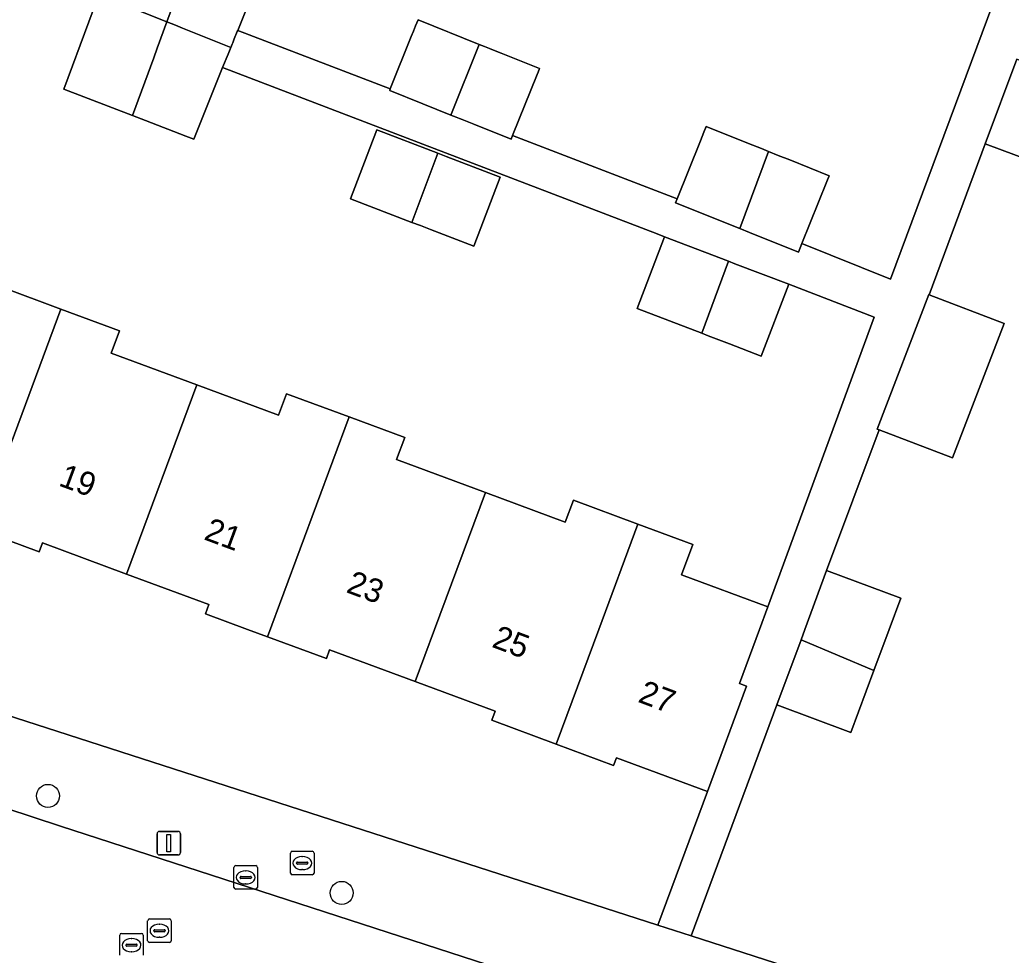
# Model space of a CAD drawing. Extents: x 163266 to 164362, y 381528 to 382286.
# Drawn here: x 163848.12 to 163890.27, y 381986.15 to 382025.91 of the extents above; entities that cross this region are included whole.
import ezdxf

# ---------------------------------------------------------------- set-up
doc = ezdxf.new("R2010")
doc.units = 0
for name, color, linetype in [('IMGEO_Boom', 7, 'Continuous'), ('IMGEO_Brandkraan', 7, 'Continuous'), ('IMGEO_Erf', 7, 'Continuous'), ('IMGEO_Kolk', 7, 'Continuous'), ('IMGEO_Lichtmast', 7, 'Continuous'), ('IMGEO_Pand', 7, 'Continuous'), ('IMGEO_Pand_nummerreeks', 7, 'Continuous'), ('IMGEO_Rijbaan_lokaal_open', 7, 'Continuous'), ('IMGEO_Rioolput', 7, 'Continuous'), ('IMGEO_Voetpad_open', 7, 'Continuous')]:
    doc.layers.add(name, color=color, linetype=linetype)

msp = doc.modelspace()

# ---------------------------------------------------------------- linework, layer by layer
at = {"layer": 'IMGEO_Boom'}
for centre in [(163849.321, 381992.923), (163861.808, 381988.799)]:
    msp.add_circle(centre, 0.489, dxfattribs=at)
at = {"layer": 'IMGEO_Brandkraan'}
for p, q in [((163859.63, 381989.642), (163859.63, 381990.494)), ((163859.705, 381990.568), (163860.557, 381990.568)), ((163860.631, 381990.494), (163860.631, 381989.642)), ((163859.889, 381990.062), (163859.889, 381990.074)), ((163860.327, 381990.025), (163859.929, 381990.025)), ((163859.932, 381990.111), (163860.33, 381990.111)), ((163860.118, 381990.348), (163860.143, 381990.348)), ((163860.373, 381990.074), (163860.373, 381990.062)), ((163860.557, 381989.568), (163859.705, 381989.568)), ((163860.141, 381989.788), (163860.116, 381989.788))]:
    msp.add_line(p, q, dxfattribs=at)
for points in [[(163859.63, 381989.642), (163859.63, 381990.494)], [(163859.705, 381990.568), (163860.557, 381990.568)], [(163860.631, 381990.494), (163860.631, 381989.642)], [(163860.557, 381989.568), (163859.705, 381989.568)]]:
    msp.add_lwpolyline(points, dxfattribs=at)
for centre, radius, start, end in [((163859.707, 381990.492), 0.0765, 91.552, 178.448), ((163859.707, 381990.492), 0.0765, 91.552, 178.448), ((163860.555, 381990.492), 0.0765, 1.552, 88.448), ((163860.555, 381990.492), 0.0765, 1.552, 88.448), ((163859.929, 381990.071), 0.0403, 85.8775, 175.7526), ((163859.926, 381990.061), 0.0366, 178.938, 274.7102), ((163860.33, 381990.068), 0.043, 264.8664, 352.4533), ((163860.334, 381990.073), 0.0386, 1.7309, 96.639), ((163859.707, 381989.644), 0.0765, 181.552, 268.448), ((163859.707, 381989.644), 0.0765, 181.552, 268.448), ((163860.555, 381989.644), 0.0765, 271.552, 358.448), ((163860.555, 381989.644), 0.0765, 271.552, 358.448)]:
    msp.add_arc(centre, radius, start, end, dxfattribs=at)
for centre, major_axis, ratio, start_param, end_param in [((163860.117, 381990.068), (-0.387, 0.002), 0.722429, 4.712389, 7.853982), ((163860.142, 381990.068), (-0.39, 0.002), 0.717154, 1.570796, 4.712389)]:
    msp.add_ellipse(centre, major_axis=major_axis, ratio=ratio, start_param=start_param, end_param=end_param, dxfattribs=at)
at = {"layer": 'IMGEO_Erf'}
for points in [[(163921.004, 382029.6), (163895.961, 382038.914), (163891.376, 382026.577), (163894.534, 382025.402), (163893.615, 382022.929), (163892.325, 382019.459), (163889.167, 382020.634), (163886.782, 382014.222), (163889.961, 382013.003), (163887.771, 382007.288), (163884.649, 382008.486), (163882.422, 382002.497), (163885.572, 382001.328), (163885.079, 382000), (163884.432, 381998.256), (163883.453, 381995.618), (163880.303, 381996.787), (163876.662, 381986.975), (163899.009, 381979.765)], [(163858.176, 382027.427), (163857.388, 382025.461), (163863.874, 382022.976), (163864.767, 382025.198), (163864.861, 382025.431), (163864.951, 382025.656), (163865.052, 382025.906), (163867.65, 382024.863), (163867.873, 382024.774), (163868.093, 382024.685), (163868.334, 382024.588), (163868.589, 382024.486), (163870.214, 382023.834), (163870.154, 382023.684), (163870.113, 382023.583), (163869.071, 382020.986), (163876.069, 382018.305), (163877.059, 382020.769), (163877.205, 382021.132), (163877.304, 382021.377), (163879.099, 382020.656), (163879.65, 382020.435), (163879.947, 382020.316), (163880.367, 382020.147), (163880.853, 382019.952), (163882.528, 382019.279), (163882.43, 382019.034), (163881.372, 382016.397), (163885.14, 382014.885), (163889.945, 382027.81)], [(163847.335, 382014.558), (163849.873, 382013.616), (163852.365, 382012.692), (163852.013, 382011.743), (163855.655, 382010.392), (163859.125, 382009.104), (163859.464, 382010.018), (163862.13, 382009.029), (163864.484, 382008.156), (163864.138, 382007.222), (163867.918, 382005.82), (163871.313, 382004.56), (163871.656, 382005.486), (163874.398, 382004.469), (163876.734, 382003.602), (163876.256, 382002.322), (163879.916, 382000.963), (163884.442, 382013.276), (163880.809, 382014.667), (163879.64, 382011.618), (163878.285, 382012.137), (163877.38, 382012.483), (163877.109, 382012.587), (163874.364, 382013.639), (163875.532, 382016.689), (163875.214, 382016.811), (163856.747, 382023.885), (163856.602, 382023.526), (163855.524, 382020.839), (163855.181, 382020.97), (163853.471, 382021.626), (163852.919, 382021.838), (163849.99, 382022.966), (163851.053, 382025.819), (163851.488, 382026.987)], [(163836.291, 382000), (163875.242, 381987.433), (163877.35, 381993.114), (163873.49, 381994.546), (163873.368, 381994.218), (163870.921, 381995.126), (163868.184, 381996.141), (163868.326, 381996.524), (163864.928, 381997.785), (163861.294, 381999.134), (163861.156, 381998.763), (163858.653, 381999.686), (163857.801, 382000), (163856.014, 382000.659), (163856.16, 382001.053), (163852.662, 382002.351), (163849.082, 382003.679), (163848.94, 382003.298), (163846.386, 382004.246)]]:
    msp.add_lwpolyline(points, dxfattribs=at)
msp.add_lwpolyline([(163863.305, 382021.233), (163865.889, 382020.243), (163866.252, 382020.104), (163868.541, 382019.227), (163867.417, 382016.296), (163865.58, 382017), (163865.157, 382017.162), (163864.794, 382017.301), (163862.182, 382018.302)], close=True, dxfattribs=at)
at = {"layer": 'IMGEO_Kolk'}
for p, q in [((163857.301, 381989.959), (163858.153, 381989.959)), ((163857.226, 381989.033), (163857.226, 381989.885)), ((163857.714, 381989.739), (163857.739, 381989.739)), ((163858.227, 381989.885), (163858.227, 381989.033)), ((163857.485, 381989.453), (163857.485, 381989.465)), ((163857.923, 381989.416), (163857.525, 381989.416)), ((163857.528, 381989.502), (163857.926, 381989.502)), ((163857.737, 381989.179), (163857.712, 381989.179)), ((163857.969, 381989.465), (163857.969, 381989.453)), ((163858.153, 381988.959), (163857.301, 381988.959))]:
    msp.add_line(p, q, dxfattribs=at)
for points in [[(163857.301, 381989.959), (163858.153, 381989.959)], [(163857.226, 381989.033), (163857.226, 381989.885)], [(163858.227, 381989.885), (163858.227, 381989.033)], [(163858.153, 381988.959), (163857.301, 381988.959)]]:
    msp.add_lwpolyline(points, dxfattribs=at)
for centre, radius, start, end in [((163857.303, 381989.883), 0.0765, 91.552, 178.448), ((163857.303, 381989.883), 0.0765, 91.552, 178.448), ((163858.151, 381989.883), 0.0765, 1.552, 88.448), ((163858.151, 381989.883), 0.0765, 1.552, 88.448), ((163857.525, 381989.462), 0.0403, 85.8775, 175.7526), ((163857.522, 381989.452), 0.0366, 178.938, 274.7102), ((163857.926, 381989.459), 0.043, 264.8664, 352.4533), ((163857.93, 381989.464), 0.0386, 1.7309, 96.639), ((163857.303, 381989.035), 0.0765, 181.552, 268.448), ((163857.303, 381989.035), 0.0765, 181.552, 268.448), ((163858.151, 381989.035), 0.0765, 271.552, 358.448), ((163858.151, 381989.035), 0.0765, 271.552, 358.448)]:
    msp.add_arc(centre, radius, start, end, dxfattribs=at)
for centre, major_axis, ratio, start_param, end_param in [((163857.713, 381989.459), (-0.387, 0.002), 0.722429, 4.712389, 7.853982), ((163857.738, 381989.459), (-0.39, 0.002), 0.717154, 1.570796, 4.712389)]:
    msp.add_ellipse(centre, major_axis=major_axis, ratio=ratio, start_param=start_param, end_param=end_param, dxfattribs=at)
at = {"layer": 'IMGEO_Lichtmast'}
for p, q in [((163853.961, 381990.514), (163853.961, 381991.314)), ((163853.961, 381991.314), (163853.961, 381990.514)), ((163854.061, 381991.414), (163854.851, 381991.414)), ((163854.851, 381991.414), (163854.061, 381991.414)), ((163854.951, 381991.314), (163854.951, 381990.514)), ((163854.951, 381990.514), (163854.951, 381991.314)), ((163854.851, 381990.414), (163854.061, 381990.414)), ((163854.061, 381990.414), (163854.851, 381990.414))]:
    msp.add_line(p, q, dxfattribs=at)
msp.add_lwpolyline([(163854.381, 381991.289), (163854.531, 381991.289), (163854.531, 381990.539), (163854.381, 381990.539), (163854.381, 381991.289)], dxfattribs=at)
for centre, start, end in [((163854.061, 381991.314), 90, 180), ((163854.061, 381991.314), 90, 180), ((163854.851, 381991.314), 0, 90), ((163854.851, 381991.314), 360, 90), ((163854.061, 381990.514), 180, 270), ((163854.061, 381990.514), 180, 270), ((163854.851, 381990.514), 270, 0), ((163854.851, 381990.514), 270, 0)]:
    msp.add_arc(centre, 0.1, start, end, dxfattribs=at)
at = {"layer": 'IMGEO_Pand'}
for points in [[(163855.535, 382028.955), (163855.574, 382029.059), (163855.66, 382029.291), (163852.865, 382030.414), (163852.772, 382030.184), (163852.563, 382029.664), (163851.488, 382026.987), (163854.371, 382025.83)], [(163855.66, 382029.291), (163855.574, 382029.059), (163855.535, 382028.955), (163854.371, 382025.83), (163854.739, 382025.682), (163855.047, 382025.558), (163857.096, 382024.734), (163857.15, 382024.869), (163857.175, 382024.932), (163857.24, 382025.095), (163857.368, 382025.412), (163857.388, 382025.461), (163858.176, 382027.427), (163858.252, 382027.616), (163858.471, 382028.162)], [(163853.815, 382024.301), (163853.962, 382024.704), (163854.371, 382025.83), (163851.488, 382026.987), (163851.053, 382025.819), (163849.99, 382022.966), (163852.919, 382021.838)], [(163856.747, 382023.885), (163856.975, 382024.453), (163857.096, 382024.734), (163855.047, 382025.558), (163854.739, 382025.682), (163854.371, 382025.83), (163853.962, 382024.704), (163853.815, 382024.301), (163852.919, 382021.838), (163853.471, 382021.626), (163855.181, 382020.97), (163855.524, 382020.839), (163856.602, 382023.526)], [(163867.65, 382024.863), (163865.052, 382025.906), (163864.951, 382025.656), (163864.861, 382025.431), (163864.767, 382025.198), (163863.874, 382022.976), (163863.847, 382022.908), (163865.255, 382022.342), (163866.445, 382021.864)], [(163870.113, 382023.583), (163870.154, 382023.684), (163870.214, 382023.834), (163868.589, 382024.486), (163868.334, 382024.588), (163868.093, 382024.685), (163867.873, 382024.774), (163867.65, 382024.863), (163866.445, 382021.864), (163866.668, 382021.774), (163866.745, 382021.743), (163866.815, 382021.715), (163866.925, 382021.671), (163867.43, 382021.468), (163869.01, 382020.833), (163869.071, 382020.986)], [(163893.615, 382022.929), (163890.507, 382024.239), (163889.167, 382020.634), (163892.325, 382019.459)], [(163865.889, 382020.243), (163863.305, 382021.233), (163862.182, 382018.302), (163864.794, 382017.301)], [(163879.947, 382020.316), (163879.65, 382020.435), (163879.099, 382020.656), (163877.304, 382021.377), (163877.205, 382021.132), (163877.059, 382020.769), (163876.069, 382018.305), (163876, 382018.133), (163878.728, 382017.037)], [(163882.43, 382019.034), (163882.528, 382019.279), (163880.853, 382019.952), (163880.367, 382020.147), (163879.947, 382020.316), (163878.728, 382017.037), (163879.147, 382016.869), (163881.226, 382016.034), (163881.372, 382016.397)], [(163868.541, 382019.227), (163866.252, 382020.104), (163865.889, 382020.243), (163864.794, 382017.301), (163865.157, 382017.162), (163865.58, 382017), (163867.417, 382016.296)], [(163878.248, 382015.648), (163875.532, 382016.689), (163874.364, 382013.639), (163877.109, 382012.587)], [(163880.809, 382014.667), (163878.519, 382015.544), (163878.248, 382015.648), (163877.109, 382012.587), (163877.38, 382012.483), (163878.285, 382012.137), (163879.64, 382011.618)], [(163846.386, 382004.246), (163849.873, 382013.616), (163847.335, 382014.558), (163846.979, 382013.596), (163843.38, 382014.931), (163840.404, 382006.934), (163843.981, 382005.607), (163843.828, 382005.195)], [(163886.782, 382014.222), (163886.764, 382014.229), (163884.573, 382008.515), (163884.649, 382008.486), (163887.771, 382007.288), (163889.961, 382013.003)], [(163846.386, 382004.246), (163848.94, 382003.298), (163849.082, 382003.679), (163852.662, 382002.351), (163855.655, 382010.392), (163852.013, 382011.743), (163852.365, 382012.692), (163849.873, 382013.616)], [(163852.662, 382002.351), (163856.16, 382001.053), (163856.014, 382000.659), (163857.801, 382000), (163858.653, 381999.686), (163862.13, 382009.029), (163859.464, 382010.018), (163859.125, 382009.104), (163855.655, 382010.392)], [(163864.928, 381997.785), (163865.752, 382000), (163867.918, 382005.82), (163864.138, 382007.222), (163864.484, 382008.156), (163862.13, 382009.029), (163858.653, 381999.686), (163861.156, 381998.763), (163861.294, 381999.134)], [(163864.928, 381997.785), (163868.326, 381996.524), (163868.184, 381996.141), (163870.921, 381995.126), (163872.735, 382000), (163874.398, 382004.469), (163871.656, 382005.486), (163871.313, 382004.56), (163867.918, 382005.82), (163865.752, 382000)], [(163874.398, 382004.469), (163872.735, 382000), (163870.921, 381995.126), (163873.368, 381994.218), (163873.49, 381994.546), (163877.35, 381993.114), (163879.012, 381997.592), (163878.716, 381997.702), (163879.562, 382000), (163879.916, 382000.963), (163876.256, 382002.322), (163876.734, 382003.602)], [(163881.333, 381999.563), (163884.432, 381998.256), (163885.079, 382000), (163885.572, 382001.328), (163882.422, 382002.497), (163881.495, 382000)], [(163881.333, 381999.563), (163880.303, 381996.787), (163883.453, 381995.618), (163884.432, 381998.256)]]:
    msp.add_lwpolyline(points, close=True, dxfattribs=at)
at = {"layer": 'IMGEO_Rijbaan_lokaal_open'}
for points in [[(163849.853, 381991.631), (163831.384, 381997.714), (163809.167, 382005.041), (163762.591, 382019.997), (163757.318, 382021.706), (163755.403, 382022.326), (163754.211, 382022.697), (163752.053, 382015.936), (163753.214, 382015.593), (163756.256, 382014.586), (163765.277, 382011.726), (163801.005, 382000.175), (163801.506, 382000), (163801.743, 381999.917), (163803.998, 381999.189)], [(163924.887, 381957.526), (163927.633, 381962.707), (163916.926, 381969.068), (163914.704, 381970.381), (163896.886, 381976.383), (163849.853, 381991.631)]]:
    msp.add_lwpolyline(points, dxfattribs=at)
at = {"layer": 'IMGEO_Rioolput'}
for p, q in [((163853.559, 381986.766), (163853.559, 381987.618)), ((163853.634, 381987.692), (163854.486, 381987.692)), ((163854.047, 381987.472), (163854.072, 381987.472)), ((163854.56, 381987.618), (163854.56, 381986.766)), ((163852.373, 381986.153), (163852.373, 381987.005)), ((163852.448, 381987.079), (163853.3, 381987.079)), ((163853.374, 381987.005), (163853.374, 381986.153)), ((163853.818, 381987.186), (163853.818, 381987.198)), ((163854.256, 381987.149), (163853.858, 381987.149)), ((163853.861, 381987.235), (163854.259, 381987.235)), ((163854.302, 381987.198), (163854.302, 381987.186)), ((163852.632, 381986.573), (163852.632, 381986.585)), ((163852.675, 381986.622), (163853.073, 381986.622)), ((163852.861, 381986.859), (163852.886, 381986.859)), ((163853.116, 381986.585), (163853.116, 381986.573)), ((163854.486, 381986.692), (163853.634, 381986.692)), ((163854.07, 381986.912), (163854.045, 381986.912)), ((163853.07, 381986.536), (163852.672, 381986.536)), ((163852.884, 381986.299), (163852.859, 381986.299))]:
    msp.add_line(p, q, dxfattribs=at)
for points in [[(163853.559, 381986.766), (163853.559, 381987.618)], [(163853.634, 381987.692), (163854.486, 381987.692)], [(163854.56, 381987.618), (163854.56, 381986.766)], [(163852.373, 381986.153), (163852.373, 381987.005)], [(163852.448, 381987.079), (163853.3, 381987.079)], [(163853.374, 381987.005), (163853.374, 381986.153)], [(163854.486, 381986.692), (163853.634, 381986.692)]]:
    msp.add_lwpolyline(points, dxfattribs=at)
for centre, radius, start, end in [((163853.636, 381987.616), 0.0765, 91.552, 178.448), ((163853.636, 381987.616), 0.0765, 91.552, 178.448), ((163854.484, 381987.616), 0.0765, 1.552, 88.448), ((163854.484, 381987.616), 0.0765, 1.552, 88.448), ((163852.45, 381987.003), 0.0765, 91.552, 178.448), ((163852.45, 381987.003), 0.0765, 91.552, 178.448), ((163853.298, 381987.003), 0.0765, 1.552, 88.448), ((163853.298, 381987.003), 0.0765, 1.552, 88.448), ((163853.858, 381987.195), 0.0403, 85.8775, 175.7526), ((163853.855, 381987.185), 0.0366, 178.938, 274.7102), ((163854.259, 381987.192), 0.043, 264.8664, 352.4533), ((163854.263, 381987.197), 0.0386, 1.7309, 96.639), ((163852.672, 381986.582), 0.0403, 85.8775, 175.7526), ((163852.669, 381986.572), 0.0366, 178.938, 274.7102), ((163853.073, 381986.579), 0.043, 264.8664, 352.4533), ((163853.077, 381986.584), 0.0386, 1.7309, 96.639), ((163853.636, 381986.768), 0.0765, 181.552, 268.448), ((163853.636, 381986.768), 0.0765, 181.552, 268.448), ((163854.484, 381986.768), 0.0765, 271.552, 358.448), ((163854.484, 381986.768), 0.0765, 271.552, 358.448)]:
    msp.add_arc(centre, radius, start, end, dxfattribs=at)
for centre, major_axis, ratio, start_param, end_param in [((163854.046, 381987.192), (-0.387, 0.002), 0.722429, 4.712389, 7.853982), ((163854.071, 381987.192), (-0.39, 0.002), 0.717154, 1.570796, 4.712389), ((163852.86, 381986.579), (-0.387, 0.002), 0.722429, 4.712389, 7.853982), ((163852.885, 381986.579), (-0.39, 0.002), 0.717154, 1.570796, 4.712389)]:
    msp.add_ellipse(centre, major_axis=major_axis, ratio=ratio, start_param=start_param, end_param=end_param, dxfattribs=at)
at = {"layer": 'IMGEO_Voetpad_open'}
for points in [[(163889.945, 382027.81), (163885.14, 382014.885), (163881.372, 382016.397), (163881.226, 382016.034), (163879.147, 382016.869), (163878.728, 382017.037), (163876, 382018.133), (163876.069, 382018.305), (163869.071, 382020.986), (163869.01, 382020.833), (163867.43, 382021.468), (163866.925, 382021.671), (163866.815, 382021.715), (163866.745, 382021.743), (163866.668, 382021.774), (163866.445, 382021.864), (163865.255, 382022.342), (163863.847, 382022.908), (163863.874, 382022.976), (163857.388, 382025.461), (163857.368, 382025.412), (163857.24, 382025.095), (163857.175, 382024.932), (163857.15, 382024.869), (163857.096, 382024.734), (163856.975, 382024.453), (163856.747, 382023.885), (163875.214, 382016.811), (163875.532, 382016.689), (163878.248, 382015.648), (163878.519, 382015.544), (163880.809, 382014.667), (163884.442, 382013.276), (163879.916, 382000.963), (163879.562, 382000), (163878.716, 381997.702), (163879.012, 381997.592), (163877.35, 381993.114), (163875.242, 381987.433), (163876.662, 381986.975), (163880.303, 381996.787), (163881.333, 381999.563), (163881.495, 382000), (163882.422, 382002.497), (163884.649, 382008.486), (163884.573, 382008.515), (163886.764, 382014.229), (163886.782, 382014.222), (163889.167, 382020.634), (163890.507, 382024.239)], [(163836.291, 382000), (163784.545, 382016.624), (163783.143, 382017.074), (163773.431, 382020.194), (163770.69, 382021.032), (163765.086, 382022.744), (163758.349, 382025.147), (163757.318, 382021.706), (163762.591, 382019.997), (163809.167, 382005.041), (163831.384, 381997.714), (163849.853, 381991.631), (163896.886, 381976.383)], [(163899.009, 381979.765), (163876.662, 381986.975), (163875.242, 381987.433), (163836.291, 382000)]]:
    msp.add_lwpolyline(points, dxfattribs=at)

# ---------------------------------------------------------------- texts
at = {"layer": 'IMGEO_Pand_nummerreeks'}
for s, rotation, p in [('19', 339.6423, (163849.732, 382006.127)), ('21', 339.6423, (163855.908, 382003.835)), ('23', 339.6423, (163861.957, 382001.59)), ('25', 339.3916, (163868.147, 381999.267)), ('27', 339.3916, (163874.358, 381996.931))]:
    msp.add_text(s, height=1, rotation=rotation, dxfattribs=at).set_placement(p)

doc.saveas('drawing.dxf')
